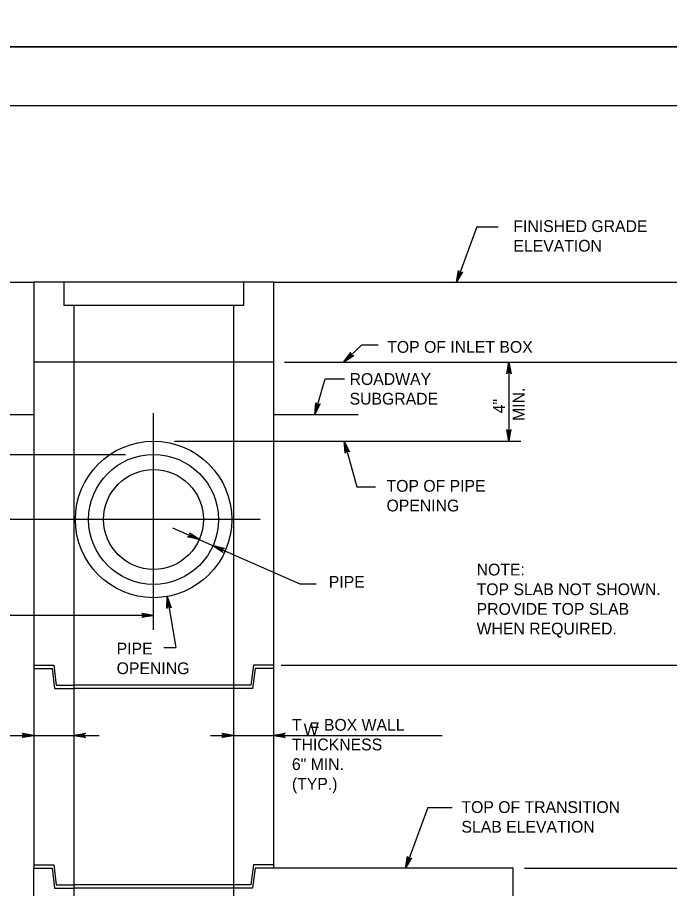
# Model space of a CAD drawing. Extents: x -6420 to 49575, y -4552 to 11624.
# Drawn here: x -3168 to -2624, y 3126 to 3853 of the extents above; entities that cross this region are included whole.
import ezdxf

# ---------------------------------------------------------------- set-up
doc = ezdxf.new("R2010")
doc.units = 0
doc.layers.add('1', color=7, linetype='Continuous')
doc.layers.add('PLT-BNDY', color=7, linetype='Continuous')

msp = doc.modelspace()

# ---------------------------------------------------------------- linework, layer by layer
at = {"layer": '1'}
for p, q in [((-2784.48, 3678.52), (-2801.58, 3632.35)), ((-2784.48, 3678.52), (-2766.67, 3678.52)), ((-3474.66, 3632.35), (-3154.36, 3632.35)), ((-2954.36, 3632.35), (-3154.36, 3632.35)), ((-3154.36, 3632.35), (-3154.36, 3143.46)), ((-3129.36, 3632.35), (-3129.36, 3612.9)), ((-2979.37, 3632.35), (-2979.37, 3612.9)), ((-2954.36, 3632.35), (-2445.35, 3632.35)), ((-2954.36, 3632.35), (-2954.36, 3143.46)), ((-2979.37, 3612.9), (-3129.36, 3612.9)), ((-3121.03, 3612.9), (-3121.03, 3565.68)), ((-2987.7, 3612.9), (-2987.7, 3565.68)), ((-2880.58, 3579.97), (-2895.75, 3565.68)), ((-2880.58, 3579.97), (-2866.9, 3579.97)), ((-2954.36, 3565.68), (-3154.36, 3565.68)), ((-3121.03, 3565.68), (-3121.03, 3099.02)), ((-2987.7, 3565.68), (-2987.7, 3082.35)), ((-2945.03, 3565.68), (-2556.03, 3565.68)), ((-2757.86, 3565.68), (-2757.86, 3499.67)), ((-3453.22, 3521.89), (-3154.36, 3521.89)), ((-3054.36, 3342.31), (-3054.36, 3523.1)), ((-2954.36, 3521.89), (-2883.76, 3521.89)), ((-3036.88, 3499.67), (-2747.75, 3499.67)), ((-2895.27, 3499.67), (-2884.7, 3461.5)), ((-3297.03, 3488.56), (-3077.72, 3488.56)), ((-2884.7, 3461.5), (-2869.18, 3461.5)), ((-2965.44, 3434.39), (-3197.25, 3434.39)), ((-3038.49, 3427.4), (-2932.42, 3380.71)), ((-2932.42, 3380.71), (-2918.74, 3380.71)), ((-3043.12, 3370.09), (-3035.69, 3327.62)), ((-3054.36, 3354.31), (-3202.34, 3354.31)), ((-3045.74, 3327.62), (-3035.69, 3327.62)), ((-3154.36, 3312.91), (-3137.7, 3312.91)), ((-3154.36, 3310.13), (-3139.08, 3310.13)), ((-3139.08, 3310.13), (-3137, 3293.46)), ((-3137.7, 3312.91), (-3135.62, 3296.24)), ((-2971.03, 3312.91), (-2973.11, 3296.24)), ((-2969.64, 3310.13), (-2971.72, 3293.46)), ((-2954.36, 3312.91), (-2971.03, 3312.91)), ((-2954.36, 3310.13), (-2969.64, 3310.13)), ((-2947.98, 3312.91), (-2546.4, 3312.91)), ((-3137, 3293.46), (-3121.03, 3293.46)), ((-3135.62, 3296.24), (-3121.03, 3296.24)), ((-2987.7, 3296.24), (-3121.03, 3296.24)), ((-2987.7, 3293.46), (-3121.03, 3293.46)), ((-2973.11, 3296.24), (-2987.7, 3296.24)), ((-2971.72, 3293.46), (-2987.7, 3293.46)), ((-3295.2, 3254.19), (-3099.74, 3254.19)), ((-3006.98, 3254.19), (-2813.42, 3254.19)), ((-2825.37, 3194.04), (-2844.1, 3143.46)), ((-2825.37, 3194.04), (-2805.11, 3194.04)), ((-3154.36, 3146.24), (-3137.7, 3146.24)), ((-3154.36, 3143.46), (-3154.36, 3143.46)), ((-3154.36, 3143.46), (-3139.08, 3143.46)), ((-3154.36, 2586.52), (-3154.36, 3143.46)), ((-3139.08, 3143.46), (-3137, 3126.8)), ((-3137.7, 3146.24), (-3135.62, 3129.58)), ((-2971.03, 3146.24), (-2973.11, 3129.58)), ((-2969.64, 3143.46), (-2971.72, 3126.8)), ((-2954.36, 3146.24), (-2971.03, 3146.24)), ((-2954.36, 3143.46), (-2969.64, 3143.46)), ((-2754.36, 3143.46), (-2954.36, 3143.46)), ((-2754.36, 2586.52), (-2754.36, 3143.46)), ((-2744.9, 3143.46), (-2488.3, 3143.46)), ((-3137, 3126.8), (-3121.03, 3126.8)), ((-3135.62, 3129.58), (-3121.03, 3129.58)), ((-2987.7, 3129.58), (-3121.03, 3129.58)), ((-2987.7, 3126.8), (-3121.03, 3126.8)), ((-2973.11, 3129.58), (-2987.7, 3129.58)), ((-2971.72, 3126.8), (-2987.7, 3126.8))]:
    msp.add_line(p, q, dxfattribs=at)
for points in [[(-954.49, 1929.01), (-954.49, 3779.41), (-3533.23, 3779.41), (-3533.23, 1929.01), (-954.49, 1929.01), (-954.49, 2015.49), (-1610.65, 2015.49), (-1610.65, 2227.69), (-954.49, 2227.69), (-954.49, 2322.72), (-1610.65, 2322.72), (-1610.65, 1929.01), (-1352.12, 1929.01), (-1352.12, 2015.49), (-1352.12, 1929.01), (-1099.49, 1929.01), (-1099.49, 2015.49), (-1099.49, 1975.09), (-954.49, 1975.09)], [(-2801.58, 3632.35), (-2799.9, 3642.16), (-2799.79, 3641.72), (-2799.68, 3641.27), (-2799.44, 3640.98), (-2799.2, 3640.68), (-2798.91, 3640.52), (-2798.62, 3640.35), (-2798.29, 3640.29), (-2797.97, 3640.23), (-2797.59, 3640.3), (-2797.22, 3640.36), (-2796.84, 3640.63), (-2796.46, 3640.89), (-2801.58, 3632.35), (-2796.84, 3640.63), (-2797.22, 3640.36), (-2801.58, 3632.35), (-2797.59, 3640.3), (-2797.97, 3640.23), (-2801.58, 3632.35), (-2798.29, 3640.29), (-2798.62, 3640.35), (-2801.58, 3632.35), (-2798.91, 3640.52), (-2799.2, 3640.68), (-2801.58, 3632.35), (-2799.44, 3640.98), (-2799.68, 3641.27), (-2801.58, 3632.35), (-2799.79, 3641.72)], [(-2895.75, 3565.68), (-2889.88, 3573.73), (-2889.98, 3573.28), (-2890.07, 3572.83), (-2889.99, 3572.46), (-2889.91, 3572.09), (-2889.72, 3571.81), (-2889.54, 3571.53), (-2889.27, 3571.33), (-2889.01, 3571.13), (-2888.64, 3571.03), (-2888.27, 3570.92), (-2887.82, 3570.99), (-2887.37, 3571.06), (-2895.75, 3565.68), (-2887.82, 3570.99), (-2888.27, 3570.92), (-2895.75, 3565.68), (-2888.64, 3571.03), (-2889.01, 3571.13), (-2895.75, 3565.68), (-2889.27, 3571.33), (-2889.54, 3571.53), (-2895.75, 3565.68), (-2889.72, 3571.81), (-2889.91, 3572.09), (-2895.75, 3565.68), (-2889.99, 3572.46), (-2890.07, 3572.83), (-2895.75, 3565.68), (-2889.98, 3573.28)], [(-2757.86, 3565.68), (-2756.02, 3555.9), (-2756.28, 3556.27), (-2756.54, 3556.65), (-2756.87, 3556.85), (-2757.2, 3557.04), (-2757.53, 3557.1), (-2757.86, 3557.15), (-2758.18, 3557.1), (-2758.51, 3557.04), (-2758.84, 3556.85), (-2759.17, 3556.65), (-2759.43, 3556.27), (-2759.69, 3555.9), (-2757.86, 3565.68), (-2759.43, 3556.27), (-2759.17, 3556.65), (-2757.86, 3565.68), (-2758.84, 3556.85), (-2758.51, 3557.04), (-2757.86, 3565.68), (-2758.18, 3557.1), (-2757.86, 3557.15), (-2757.86, 3565.68), (-2757.53, 3557.1), (-2757.2, 3557.04), (-2757.86, 3565.68), (-2756.87, 3556.85), (-2756.54, 3556.65), (-2757.86, 3565.68), (-2756.28, 3556.27)], [(-2919.88, 3521.89), (-2911.27, 3551.62), (-2894.92, 3551.62)], [(-2919.88, 3521.89), (-2918.93, 3531.72), (-2918.78, 3531.29), (-2918.64, 3530.86), (-2918.38, 3530.58), (-2918.12, 3530.31), (-2917.82, 3530.16), (-2917.53, 3530.02), (-2917.2, 3529.98), (-2916.87, 3529.95), (-2916.5, 3530.04), (-2916.14, 3530.13), (-2915.78, 3530.42), (-2915.43, 3530.71), (-2919.88, 3521.89), (-2915.78, 3530.42), (-2916.14, 3530.13), (-2919.88, 3521.89), (-2916.5, 3530.04), (-2916.87, 3529.95), (-2919.88, 3521.89), (-2917.2, 3529.98), (-2917.53, 3530.02), (-2919.88, 3521.89), (-2917.82, 3530.16), (-2918.12, 3530.31), (-2919.88, 3521.89), (-2918.38, 3530.58), (-2918.64, 3530.86), (-2919.88, 3521.89), (-2918.78, 3531.29)], [(-2757.86, 3499.67), (-2756.02, 3509.46), (-2756.28, 3509.08), (-2756.54, 3508.7), (-2756.87, 3508.51), (-2757.2, 3508.31), (-2757.53, 3508.26), (-2757.86, 3508.2), (-2758.18, 3508.26), (-2758.51, 3508.31), (-2758.84, 3508.51), (-2759.17, 3508.7), (-2759.43, 3509.08), (-2759.69, 3509.46), (-2757.86, 3499.67), (-2759.43, 3509.08), (-2759.17, 3508.7), (-2757.86, 3499.67), (-2758.84, 3508.51), (-2758.51, 3508.31), (-2757.86, 3499.67), (-2758.18, 3508.26), (-2757.86, 3508.2), (-2757.86, 3499.67), (-2757.53, 3508.26), (-2757.2, 3508.31), (-2757.86, 3499.67), (-2756.87, 3508.51), (-2756.54, 3508.7), (-2757.86, 3499.67), (-2756.28, 3509.08)], [(-2895.27, 3499.67), (-2890.89, 3490.73), (-2891.24, 3491.02), (-2891.6, 3491.32), (-2891.96, 3491.42), (-2892.33, 3491.52), (-2892.66, 3491.48), (-2893, 3491.45), (-2893.3, 3491.31), (-2893.6, 3491.17), (-2893.86, 3490.89), (-2894.13, 3490.62), (-2894.28, 3490.18), (-2894.43, 3489.75), (-2895.27, 3499.67), (-2894.28, 3490.18), (-2894.13, 3490.62), (-2895.27, 3499.67), (-2893.86, 3490.89), (-2893.6, 3491.17), (-2895.27, 3499.67), (-2893.3, 3491.31), (-2893, 3491.45), (-2895.27, 3499.67), (-2892.66, 3491.48), (-2892.33, 3491.52), (-2895.27, 3499.67), (-2891.96, 3491.42), (-2891.6, 3491.32), (-2895.27, 3499.67), (-2891.24, 3491.02)], [(-3016.23, 3417.6), (-3025.92, 3419.87), (-3025.47, 3419.95), (-3025.02, 3420.04), (-3024.71, 3420.26), (-3024.4, 3420.48), (-3024.22, 3420.76), (-3024.04, 3421.04), (-3023.96, 3421.36), (-3023.88, 3421.69), (-3023.92, 3422.06), (-3023.97, 3422.44), (-3024.21, 3422.83), (-3024.45, 3423.22), (-3016.23, 3417.6), (-3024.21, 3422.83), (-3023.97, 3422.44), (-3016.23, 3417.6), (-3023.92, 3422.06), (-3023.88, 3421.69), (-3016.23, 3417.6), (-3023.96, 3421.36), (-3024.04, 3421.04), (-3016.23, 3417.6), (-3024.22, 3420.76), (-3024.4, 3420.48), (-3016.23, 3417.6), (-3024.71, 3420.26), (-3025.02, 3420.04), (-3016.23, 3417.6), (-3025.47, 3419.95)], [(-3004.79, 3412.57), (-2995.09, 3410.3), (-2995.54, 3410.22), (-2995.99, 3410.13), (-2996.3, 3409.91), (-2996.61, 3409.69), (-2996.8, 3409.41), (-2996.98, 3409.13), (-2997.06, 3408.81), (-2997.14, 3408.48), (-2997.1, 3408.11), (-2997.05, 3407.73), (-2996.81, 3407.34), (-2996.57, 3406.94), (-3004.79, 3412.57), (-2996.81, 3407.34), (-2997.05, 3407.73), (-3004.79, 3412.57), (-2997.1, 3408.11), (-2997.14, 3408.48), (-3004.79, 3412.57), (-2997.06, 3408.81), (-2996.98, 3409.13), (-3004.79, 3412.57), (-2996.8, 3409.41), (-2996.61, 3409.69), (-3004.79, 3412.57), (-2996.3, 3409.91), (-2995.99, 3410.13), (-3004.79, 3412.57), (-2995.54, 3410.22)], [(-3043.12, 3370.09), (-3039.62, 3360.76), (-3039.95, 3361.09), (-3040.27, 3361.42), (-3040.62, 3361.55), (-3040.98, 3361.69), (-3041.31, 3361.68), (-3041.65, 3361.68), (-3041.96, 3361.57), (-3042.27, 3361.46), (-3042.56, 3361.21), (-3042.85, 3360.96), (-3043.05, 3360.55), (-3043.24, 3360.13), (-3043.12, 3370.09), (-3043.05, 3360.55), (-3042.85, 3360.96), (-3043.12, 3370.09), (-3042.56, 3361.21), (-3042.27, 3361.46), (-3043.12, 3370.09), (-3041.96, 3361.57), (-3041.65, 3361.68), (-3043.12, 3370.09), (-3041.31, 3361.68), (-3040.98, 3361.69), (-3043.12, 3370.09), (-3040.62, 3361.55), (-3040.27, 3361.42), (-3043.12, 3370.09), (-3039.95, 3361.09)], [(-3054.36, 3354.31), (-3064.15, 3352.48), (-3063.77, 3352.74), (-3063.4, 3353), (-3063.2, 3353.33), (-3063.01, 3353.66), (-3062.95, 3353.99), (-3062.9, 3354.31), (-3062.95, 3354.64), (-3063.01, 3354.97), (-3063.2, 3355.3), (-3063.4, 3355.63), (-3063.77, 3355.89), (-3064.15, 3356.15), (-3054.36, 3354.31), (-3063.77, 3355.89), (-3063.4, 3355.63), (-3054.36, 3354.31), (-3063.2, 3355.3), (-3063.01, 3354.97), (-3054.36, 3354.31), (-3062.95, 3354.64), (-3062.9, 3354.31), (-3054.36, 3354.31), (-3062.95, 3353.99), (-3063.01, 3353.66), (-3054.36, 3354.31), (-3063.2, 3353.33), (-3063.4, 3353), (-3054.36, 3354.31), (-3063.77, 3352.74)], [(-3154.36, 3254.19), (-3164.15, 3252.35), (-3163.77, 3252.61), (-3163.4, 3252.87), (-3163.2, 3253.2), (-3163.01, 3253.53), (-3162.95, 3253.86), (-3162.9, 3254.19), (-3162.95, 3254.52), (-3163.01, 3254.84), (-3163.2, 3255.17), (-3163.4, 3255.5), (-3163.77, 3255.76), (-3164.15, 3256.02), (-3154.36, 3254.19), (-3163.77, 3255.76), (-3163.4, 3255.5), (-3154.36, 3254.19), (-3163.2, 3255.17), (-3163.01, 3254.84), (-3154.36, 3254.19), (-3162.95, 3254.52), (-3162.9, 3254.19), (-3154.36, 3254.19), (-3162.95, 3253.86), (-3163.01, 3253.53), (-3154.36, 3254.19), (-3163.2, 3253.2), (-3163.4, 3252.87), (-3154.36, 3254.19), (-3163.77, 3252.61)], [(-3121.03, 3254.19), (-3111.25, 3256.02), (-3111.62, 3255.76), (-3112, 3255.5), (-3112.19, 3255.17), (-3112.39, 3254.84), (-3112.45, 3254.52), (-3112.5, 3254.19), (-3112.45, 3253.86), (-3112.39, 3253.53), (-3112.19, 3253.2), (-3112, 3252.87), (-3111.62, 3252.61), (-3111.25, 3252.35), (-3121.03, 3254.19), (-3111.62, 3252.61), (-3112, 3252.87), (-3121.03, 3254.19), (-3112.19, 3253.2), (-3112.39, 3253.53), (-3121.03, 3254.19), (-3112.45, 3253.86), (-3112.5, 3254.19), (-3121.03, 3254.19), (-3112.45, 3254.52), (-3112.39, 3254.84), (-3121.03, 3254.19), (-3112.19, 3255.17), (-3112, 3255.5), (-3121.03, 3254.19), (-3111.62, 3255.76)], [(-2987.7, 3254.19), (-2997.48, 3252.35), (-2997.11, 3252.61), (-2996.73, 3252.87), (-2996.54, 3253.2), (-2996.34, 3253.53), (-2996.28, 3253.86), (-2996.23, 3254.19), (-2996.28, 3254.52), (-2996.34, 3254.84), (-2996.54, 3255.17), (-2996.73, 3255.5), (-2997.11, 3255.76), (-2997.48, 3256.02), (-2987.7, 3254.19), (-2997.11, 3255.76), (-2996.73, 3255.5), (-2987.7, 3254.19), (-2996.54, 3255.17), (-2996.34, 3254.84), (-2987.7, 3254.19), (-2996.28, 3254.52), (-2996.23, 3254.19), (-2987.7, 3254.19), (-2996.28, 3253.86), (-2996.34, 3253.53), (-2987.7, 3254.19), (-2996.54, 3253.2), (-2996.73, 3252.87), (-2987.7, 3254.19), (-2997.11, 3252.61)], [(-2954.36, 3254.19), (-2944.58, 3256.02), (-2944.96, 3255.76), (-2945.33, 3255.5), (-2945.53, 3255.17), (-2945.72, 3254.84), (-2945.78, 3254.52), (-2945.83, 3254.19), (-2945.78, 3253.86), (-2945.72, 3253.53), (-2945.53, 3253.2), (-2945.33, 3252.87), (-2944.96, 3252.61), (-2944.58, 3252.35), (-2954.36, 3254.19), (-2944.96, 3252.61), (-2945.33, 3252.87), (-2954.36, 3254.19), (-2945.53, 3253.2), (-2945.72, 3253.53), (-2954.36, 3254.19), (-2945.78, 3253.86), (-2945.83, 3254.19), (-2954.36, 3254.19), (-2945.78, 3254.52), (-2945.72, 3254.84), (-2954.36, 3254.19), (-2945.53, 3255.17), (-2945.33, 3255.5), (-2954.36, 3254.19), (-2944.96, 3255.76)], [(-2844.1, 3143.46), (-2842.42, 3153.28), (-2842.31, 3152.83), (-2842.19, 3152.39), (-2841.95, 3152.09), (-2841.71, 3151.8), (-2841.43, 3151.63), (-2841.14, 3151.46), (-2840.81, 3151.4), (-2840.48, 3151.34), (-2840.11, 3151.41), (-2839.73, 3151.48), (-2839.36, 3151.74), (-2838.98, 3152), (-2844.1, 3143.46), (-2839.36, 3151.74), (-2839.73, 3151.48), (-2844.1, 3143.46), (-2840.11, 3151.41), (-2840.48, 3151.34), (-2844.1, 3143.46), (-2840.81, 3151.4), (-2841.14, 3151.46), (-2844.1, 3143.46), (-2841.43, 3151.63), (-2841.71, 3151.8), (-2844.1, 3143.46), (-2841.95, 3152.09), (-2842.19, 3152.39), (-2844.1, 3143.46), (-2842.31, 3152.83)]]:
    msp.add_lwpolyline(points, dxfattribs=at)
for radius in [65.28, 54.17, 54.17, 41.67, 41.67]:
    msp.add_circle((-3054.36, 3434.39), radius, dxfattribs=at)
at = {"layer": 'PLT-BNDY'}
for points in [[(-3661.18, 5777.44), (-901.99, 5777.44), (-901.99, 3828.62), (-3661.18, 3828.62)], [(-3661.18, 3828.62), (-901.99, 3828.62), (-901.99, 1879.8), (-3661.18, 1879.8)]]:
    msp.add_lwpolyline(points, close=True, dxfattribs=at)

# ---------------------------------------------------------------- texts
at = {"layer": '1'}
for s, height, p in [('FINISHED GRADE', 9.8425, (-2754.08, 3674.19)), ('ELEVATION', 9.843, (-2754.08, 3657.79)), ('TOP OF INLET BOX', 9.8425, (-2859.36, 3573.42)), ('ROADWAY', 9.843, (-2890.78, 3546.6)), ('SUBGRADE', 9.843, (-2890.78, 3530.19)), ('TOP OF PIPE', 9.8425, (-2859.95, 3457.48)), ('OPENING', 9.843, (-2859.95, 3441.08)), ('NOTE:', 9.843, (-2784.75, 3387.63)), ('PIPE', 9.843, (-2908.13, 3377.39)), ('TOP SLAB NOT SHOWN.', 9.8425, (-2784.75, 3371.23)), ('PROVIDE TOP SLAB', 9.8425, (-2784.75, 3354.82)), ('WHEN REQUIRED.', 9.8425, (-2784.75, 3338.42)), ('PIPE', 9.843, (-3085.16, 3321.72)), ('OPENING', 9.843, (-3085.16, 3305.32)), ('T  = BOX WALL', 9.8425, (-2938.91, 3258.12)), ('W', 9.84, (-2929.1, 3254.26)), ('THICKNESS', 9.843, (-2938.91, 3241.72)), ('6" MIN.', 9.843, (-2938.91, 3225.31)), ('(TYP.)', 9.843, (-2938.91, 3208.91)), ('TOP OF TRANSITION', 9.8425, (-2797.44, 3189.49)), ('SLAB ELEVATION', 9.8425, (-2797.44, 3173.09))]:
    msp.add_text(s, height=height, dxfattribs=at).set_placement(p)
for s, p in [('MIN.', (-2744.75, 3516.58)), ('4"', (-2761.15, 3522.93))]:
    msp.add_text(s, height=9.843, rotation=90, dxfattribs=at).set_placement(p)

doc.saveas('drawing.dxf')
